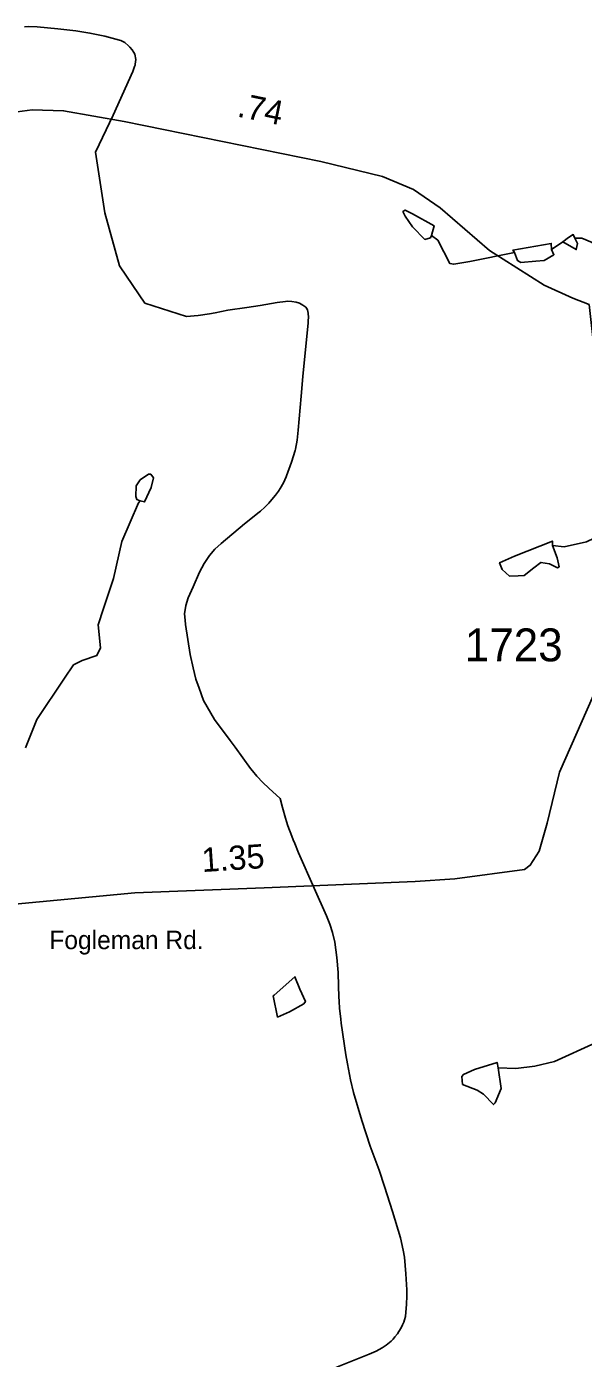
# Model space of a CAD drawing. Extents: x 1950930 to 2061844, y 904556 to 1017002.
# Drawn here: x 2045736 to 2048614, y 936580 to 943463 of the extents above; entities that cross this region are included whole.
import ezdxf

# ---------------------------------------------------------------- set-up
doc = ezdxf.new("R2010")
doc.units = 0
for name, color, linetype in [('Exist Hydrographic Creek Single Shore', 7, 'Continuous'), ('Exist Hydrographic Misc Water Feature', 7, 'Continuous'), ('Exist Road Primary US Attributed', 7, 'Continuous'), ('Exist Road Primary US Mileage Hundredths English Label', 7, 'Continuous'), ('Exist Road Primary US Structure Standard Bridge CELL', 7, 'Continuous'), ('Exist Road Secondary Type 51 Attributed', 7, 'Continuous'), ('Exist Road Secondary Type 51 Label', 7, 'Continuous'), ('Exist Road Secondary Type 51 Number Label', 7, 'Continuous')]:
    doc.layers.add(name, color=color, linetype=linetype)

msp = doc.modelspace()

# ---------------------------------------------------------------- linework, layer by layer
at = {"layer": 'Exist Hydrographic Creek Single Shore'}
for points in [[(2048257.6, 942296), (2048027.6, 942249.5), (2047943.6, 942235.2), (2047923.7, 942239.2), (2047861.5, 942359.3), (2047829.5, 942383.3)], [(2049806.2, 941948.8), (2049694.3, 941932.5), (2049654.1, 941944.4), (2049628.1, 941984.4), (2049610, 942030.3), (2049579.9, 942148.4), (2049525.8, 942214.2), (2049485.6, 942236.1), (2049441.5, 942294.1), (2049401.5, 942355.9), (2049329.4, 942391.9), (2049277.6, 942395.9), (2049123.3, 942425.7), (2049035.3, 942421.3), (2048957.4, 942401.2), (2048765.6, 942330.7), (2048669.5, 942330.7), (2048659.7, 942346.7), (2048605.7, 942370.5), (2048569.6, 942370.5)], [(2045730.6, 939735.2), (2045788.1, 939881.4), (2045931.7, 940095.6), (2045977.7, 940163.6), (2046023.5, 940187.6), (2046099.5, 940211.9), (2046117.4, 940251.9), (2046105.1, 940372), (2046133.1, 940456), (2046184.9, 940610.2), (2046228.5, 940802.2), (2046314.1, 941002.3), (2046322.2, 941012.3)], [(2049062.1, 941007.4), (2049020.1, 940975.4), (2048860.3, 940911.1), (2048630.6, 940800.7), (2048514.5, 940774.2), (2048454.6, 940780.4)]]:
    msp.add_lwpolyline(points, dxfattribs=at)
at = {"layer": 'Exist Hydrographic Misc Water Feature'}
for p, q in [((2045725.3, 943462.6), (2045746.8, 943463)), ((2046296.6, 943263.6), (2046294.5, 943257.8)), ((2046296.6, 943263.6), (2046294.5, 943257.8)), ((2046297.4, 943269.3), (2046296.6, 943263.6)), ((2046215.6, 942226.3), (2046251.9, 942173)), ((2046215.6, 942226.3), (2046251.9, 942173)), ((2046251.9, 942173), (2046346.8, 942034.1)), ((2046251.9, 942173), (2046346.8, 942034.1)), ((2047106.7, 942043), (2047129.7, 942038.5)), ((2047106.7, 942043), (2047129.7, 942038.5)), ((2047125.2, 941279.4), (2047123.7, 941272.5)), ((2046627.1, 940043.6), (2046649.9, 939980.8)), ((2046627.1, 940043.6), (2046649.9, 939980.8)), ((2046788.7, 939773.3), (2046814.7, 939739)), ((2047046.6, 939473.3), (2047059.1, 939426.2)), ((2047046.6, 939473.3), (2047059.1, 939426.2))]:
    msp.add_line(p, q, dxfattribs=at)
for points in [[(2045746.8, 943463), (2045789.7, 943461.1), (2045897.3, 943451)], [(2045746.8, 943463), (2045789.7, 943461.1), (2045897.3, 943451)], [(2045897.3, 943451), (2045989.6, 943440.7), (2046063.6, 943429.6), (2046139.7, 943413.6), (2046196.7, 943398.9), (2046215.6, 943393.2)], [(2045897.3, 943451), (2045989.6, 943440.7), (2046063.6, 943429.6), (2046139.7, 943413.6), (2046196.7, 943398.9), (2046215.6, 943393.2)], [(2046215.6, 943393.2), (2046222.7, 943391.1), (2046243.7, 943380.2)], [(2046215.6, 943393.2), (2046222.7, 943391.1), (2046243.7, 943380.2)], [(2046243.7, 943380.2), (2046263.5, 943363.4), (2046269.7, 943356.6)], [(2046243.7, 943380.2), (2046263.5, 943363.4), (2046269.7, 943356.6)], [(2046269.7, 943356.6), (2046281.6, 943343), (2046290.2, 943328.6)], [(2046269.7, 943356.6), (2046281.6, 943343), (2046290.2, 943328.6)], [(2046290.2, 943328.6), (2046294.7, 943321.1), (2046300.7, 943292.8), (2046297.4, 943269.3)], [(2046290.2, 943328.6), (2046294.7, 943321.1), (2046300.7, 943292.8), (2046297.4, 943269.3)], [(2046294.5, 943257.8), (2046284.7, 943231.7), (2046183.6, 943005.1), (2046092.7, 942815), (2046119.6, 942634.3)], [(2046294.5, 943257.8), (2046284.7, 943231.7), (2046183.6, 943005.1), (2046092.7, 942815), (2046119.6, 942634.3)], [(2046119.6, 942634.3), (2046139.7, 942500.3), (2046215.6, 942226.3)], [(2047731.4, 942494.9), (2047693.1, 942514.7), (2047681.2, 942506.8), (2047693.5, 942482.9), (2047731.4, 942428.9)], [(2047829.5, 942383.3), (2047843.4, 942433.2), (2047731.4, 942494.9)], [(2047731.4, 942428.9), (2047793.7, 942363), (2047823.4, 942371.2), (2047829.5, 942383.3)], [(2048569.6, 942370.5), (2048561.4, 942388.4), (2048537.5, 942372.5)], [(2048449.5, 942310.4), (2048447.6, 942342.2), (2048249.7, 942307.9), (2048257.6, 942296)], [(2048449.5, 942310.4), (2048461.8, 942284.2), (2048411.6, 942254), (2048367.9, 942250)], [(2048507.5, 942350.5), (2048449.5, 942310.4)], [(2048537.5, 942372.5), (2048507.5, 942350.5)], [(2048507.5, 942350.5), (2048577.5, 942310.7), (2048583.4, 942342.4), (2048569.6, 942370.5)], [(2048367.9, 942250), (2048291.6, 942244.1), (2048273.8, 942253.9), (2048257.6, 942296)], [(2046346.8, 942034.1), (2046562.7, 941965), (2046622.6, 941969.6)], [(2046346.8, 942034.1), (2046562.7, 941965), (2046622.6, 941969.6)], [(2046874.4, 942011.2), (2046942.9, 942021.2), (2047030.6, 942037.1), (2047074.3, 942041.9)], [(2046874.4, 942011.2), (2046942.9, 942021.2), (2047030.6, 942037.1), (2047074.3, 942041.9)], [(2047074.3, 942041.9), (2047086.6, 942043.2), (2047106.7, 942043)], [(2047129.7, 942038.5), (2047146.7, 942033.1), (2047164.7, 942024)], [(2047129.7, 942038.5), (2047146.7, 942033.1), (2047164.7, 942024)], [(2046622.6, 941969.6), (2046680.6, 941978.6), (2046711, 941984.5)], [(2046622.6, 941969.6), (2046680.6, 941978.6), (2046711, 941984.5)], [(2046711, 941984.5), (2046776.6, 941997.1), (2046874.4, 942011.2)], [(2046711, 941984.5), (2046776.6, 941997.1), (2046874.4, 942011.2)], [(2047164.7, 942024), (2047178.7, 942013.1), (2047182, 942008.1)], [(2047164.7, 942024), (2047178.7, 942013.1), (2047182, 942008.1)], [(2047182, 942008.1), (2047187.7, 941999.3), (2047191.8, 941982.2), (2047192.6, 941960.1), (2047191.4, 941943.3)], [(2047182, 942008.1), (2047187.7, 941999.3), (2047191.8, 941982.2), (2047192.6, 941960.1), (2047191.4, 941943.3)], [(2047191.4, 941943.3), (2047190.6, 941931.2), (2047164.3, 941654.8)], [(2047191.4, 941943.3), (2047190.6, 941931.2), (2047164.3, 941654.8)], [(2047164.3, 941654.8), (2047154.7, 941553.2), (2047140.5, 941376.5), (2047134.6, 941326.2), (2047125.2, 941279.4)], [(2047164.3, 941654.8), (2047154.7, 941553.2), (2047140.5, 941376.5), (2047134.6, 941326.2), (2047125.2, 941279.4)], [(2047123.7, 941272.5), (2047104.7, 941211.1), (2047079.2, 941140.9)], [(2047123.7, 941272.5), (2047104.7, 941211.1), (2047079.2, 941140.9)], [(2046323.7, 941120.2), (2046365.7, 941150.5), (2046377.8, 941150.3), (2046391.9, 941130.3), (2046380, 941080.3)], [(2047079.2, 941140.9), (2047077.6, 941136.3), (2047063.5, 941105.1)], [(2046322.2, 941012.3), (2046306.2, 941018.2), (2046300, 941034.4), (2046301.8, 941090.2), (2046323.7, 941120.2)], [(2046380, 941080.3), (2046346, 941006.2), (2046322.2, 941012.3)], [(2047063.5, 941105.1), (2047046.6, 941075.3), (2047037.2, 941061.7)], [(2047063.5, 941105.1), (2047046.6, 941075.3), (2047037.2, 941061.7)], [(2046987.4, 941000.4), (2046966.7, 940979), (2046945.5, 940959.5)], [(2046987.4, 941000.4), (2046966.7, 940979), (2046945.5, 940959.5)], [(2047037.2, 941061.7), (2047022.6, 941041.1), (2046995.6, 941008.7), (2046987.4, 941000.4)], [(2047037.2, 941061.7), (2047022.6, 941041.1), (2046995.6, 941008.7), (2046987.4, 941000.4)], [(2046945.5, 940959.5), (2046938.8, 940953.3), (2046861.7, 940893.8)], [(2046861.7, 940893.8), (2046741.7, 940791.9), (2046709.5, 940763)], [(2046861.7, 940893.8), (2046741.7, 940791.9), (2046709.5, 940763)], [(2048454.6, 940780.4), (2048454.4, 940804.4), (2048258.5, 940726)], [(2046709.5, 940763), (2046680.6, 940729.4), (2046654.6, 940688.3)], [(2046709.5, 940763), (2046680.6, 940729.4), (2046654.6, 940688.3)], [(2048258.5, 940726), (2048180.7, 940691.9), (2048194.8, 940657.8), (2048232.8, 940621.9), (2048276.8, 940623.9), (2048308.6, 940625.9), (2048358.7, 940666.2)], [(2048358.7, 940666.2), (2048394.7, 940694), (2048438.5, 940686.2), (2048480.8, 940666.3), (2048488.7, 940670.4), (2048478.6, 940718.2), (2048454.6, 940780.4)], [(2046654.6, 940688.3), (2046630.4, 940642.8), (2046597, 940567.3)], [(2046654.6, 940688.3), (2046630.4, 940642.8), (2046597, 940567.3)], [(2046597, 940567.3), (2046571.7, 940510.8), (2046558.6, 940471.7)], [(2046597, 940567.3), (2046571.7, 940510.8), (2046558.6, 940471.7)], [(2046558.6, 940471.7), (2046552.5, 940427.4), (2046554.9, 940394.8)], [(2046558.6, 940471.7), (2046552.5, 940427.4), (2046554.9, 940394.8)], [(2046554.9, 940394.8), (2046556.6, 940373.2), (2046581.6, 940217.2), (2046597.2, 940148.5)], [(2046554.9, 940394.8), (2046556.6, 940373.2), (2046581.6, 940217.2), (2046597.2, 940148.5)], [(2046597.2, 940148.5), (2046610.5, 940089.9), (2046627.1, 940043.6)], [(2046597.2, 940148.5), (2046610.5, 940089.9), (2046627.1, 940043.6)], [(2046649.9, 939980.8), (2046706.7, 939881.2), (2046788.7, 939773.3)], [(2046649.9, 939980.8), (2046706.7, 939881.2), (2046788.7, 939773.3)], [(2046814.7, 939739), (2046893.7, 939628), (2046903.7, 939616.1)], [(2046814.7, 939739), (2046893.7, 939628), (2046903.7, 939616.1)], [(2046903.7, 939616.1), (2046926.7, 939589.1), (2046957.6, 939556.2), (2046987.6, 939526.5), (2047046.6, 939473.3)], [(2046903.7, 939616.1), (2046926.7, 939589.1), (2046957.6, 939556.2), (2046987.6, 939526.5), (2047046.6, 939473.3)], [(2047059.1, 939426.2), (2047073.7, 939371.7), (2047079.2, 939354.9)], [(2047059.1, 939426.2), (2047073.7, 939371.7), (2047079.2, 939354.9)], [(2047079.2, 939354.9), (2047086.6, 939333.1), (2047106.5, 939279.6)], [(2047079.2, 939354.9), (2047086.6, 939333.1), (2047106.5, 939279.6)], [(2047106.5, 939279.6), (2047113.7, 939260.1), (2047121.9, 939240.2)], [(2047106.5, 939279.6), (2047113.7, 939260.1), (2047121.9, 939240.2)], [(2047121.9, 939240.2), (2047141.6, 939192), (2047221.8, 939010.9)], [(2047121.9, 939240.2), (2047141.6, 939192), (2047221.8, 939010.9)], [(2047221.8, 939010.9), (2047285.7, 938866.7), (2047302.7, 938824), (2047316.7, 938780.2), (2047328.6, 938731.2), (2047339.5, 938652.1), (2047346.6, 938574.2), (2047348.9, 938503.6)], [(2047221.8, 939010.9), (2047285.7, 938866.7), (2047302.7, 938824), (2047316.7, 938780.2), (2047328.6, 938731.2), (2047339.5, 938652.1), (2047346.6, 938574.2), (2047348.9, 938503.6)], [(2047148.6, 938487.7), (2047122.7, 938551.9), (2047014.8, 938457.7)], [(2047014.8, 938457.7), (2047010.7, 938453.5), (2047033.1, 938343.8), (2047095, 938371.7)], [(2047095, 938371.7), (2047169, 938411.8), (2047176.8, 938423.8), (2047148.6, 938487.7)], [(2047348.9, 938503.6), (2047350.7, 938449.3), (2047352, 938424.6)], [(2047348.9, 938503.6), (2047350.7, 938449.3), (2047352, 938424.6)], [(2047352, 938424.6), (2047353.4, 938389), (2047359.5, 938332.9)], [(2047352, 938424.6), (2047353.4, 938389), (2047359.5, 938332.9)], [(2047359.5, 938332.9), (2047361.6, 938313), (2047386.6, 938149.3), (2047395.2, 938102.3)], [(2047359.5, 938332.9), (2047361.6, 938313), (2047386.6, 938149.3), (2047395.2, 938102.3)], [(2049175.4, 938193.7), (2049127.2, 938177.6), (2049051.4, 938179.2), (2048941.1, 938209.1), (2048901.1, 938225), (2048797.3, 938239), (2048677.3, 938210.6), (2048465.3, 938114.2), (2048363.4, 938090.1), (2048265.3, 938078), (2048173.5, 938081.9)], [(2048173.5, 938081.9), (2048167.6, 938109.6), (2048051.6, 938073.6)], [(2047395.2, 938102.3), (2047410.4, 938019.5), (2047426.4, 937954.6), (2047468.6, 937808.7), (2047512.7, 937676.2), (2047557.6, 937552.7), (2047585.3, 937468.5)], [(2047395.2, 938102.3), (2047410.4, 938019.5), (2047426.4, 937954.6), (2047468.6, 937808.7), (2047512.7, 937676.2), (2047557.6, 937552.7), (2047585.3, 937468.5)], [(2048051.6, 938073.6), (2047993.7, 938047.6), (2047985.6, 938037.2), (2047989.6, 937995.5), (2048065.8, 937965.7), (2048097.9, 937945.6)], [(2048097.9, 937945.6), (2048149.9, 937891.7), (2048158, 937899.8), (2048189.7, 937973.9), (2048173.5, 938081.9)], [(2047585.3, 937468.5), (2047627.8, 937339.6), (2047668.8, 937202.6), (2047682.9, 937139.7), (2047688.9, 937103.5), (2047696.9, 937016.3), (2047702, 936934.6), (2047701.4, 936901.3)], [(2047585.3, 937468.5), (2047627.8, 937339.6), (2047668.8, 937202.6), (2047682.9, 937139.7), (2047688.9, 937103.5), (2047696.9, 937016.3), (2047702, 936934.6), (2047701.4, 936901.3)], [(2047701.4, 936901.3), (2047700.5, 936860.6), (2047694.4, 936795.4), (2047689.7, 936779.5)], [(2047701.4, 936901.3), (2047700.5, 936860.6), (2047694.4, 936795.4), (2047689.7, 936779.5)], [(2047679.2, 936753.2), (2047671.6, 936737.2), (2047659.9, 936718.3)], [(2047679.2, 936753.2), (2047671.6, 936737.2), (2047659.9, 936718.3)], [(2047689.7, 936779.5), (2047685.8, 936767.4), (2047679.2, 936753.2)], [(2047689.7, 936779.5), (2047685.8, 936767.4), (2047679.2, 936753.2)], [(2047619.8, 936669.4), (2047603.8, 936654.5), (2047594.7, 936648.4)], [(2047619.8, 936669.4), (2047603.8, 936654.5), (2047594.7, 936648.4)], [(2047639.9, 936690.8), (2047630.6, 936679.4), (2047619.8, 936669.4)], [(2047639.9, 936690.8), (2047630.6, 936679.4), (2047619.8, 936669.4)], [(2047659.9, 936718.3), (2047653, 936706.7), (2047639.9, 936690.8)], [(2047659.9, 936718.3), (2047653, 936706.7), (2047639.9, 936690.8)], [(2047594.7, 936648.4), (2047574.6, 936634.5), (2047542.9, 936617.5), (2047506.6, 936601.4), (2047342.7, 936535.5), (2047253.5, 936493.4), (2047196.7, 936468.4), (2047138.5, 936445.5), (2047086.2, 936428.5)], [(2047594.7, 936648.4), (2047574.6, 936634.5), (2047542.9, 936617.5), (2047506.6, 936601.4), (2047342.7, 936535.5), (2047253.5, 936493.4), (2047196.7, 936468.4), (2047138.5, 936445.5), (2047086.2, 936428.5)]]:
    msp.add_lwpolyline(points, dxfattribs=at)
at = {"layer": 'Exist Road Primary US Attributed'}
msp.add_lwpolyline([(2045004.9, 942757.4), (2045226.1, 942868.8), (2045466, 942973.5), (2045556.3, 943005.1), (2045763.9, 943032.2), (2045927.1, 943028.4), (2046240, 942972.7), (2047256.2, 942765.7), (2047575.1, 942688.9), (2047735.3, 942621.9), (2047873.7, 942527.1), (2048129.4, 942305.7), (2048410.6, 942126.9), (2048558.9, 942059.6), (2048644.7, 942026.4)], dxfattribs=at)
at = {"layer": 'Exist Road Secondary Type 51 Attributed'}
msp.add_lwpolyline([(2048644.7, 942026.4), (2048689.4, 941625.3), (2048722.1, 941538.3), (2048758.8, 941466.5), (2048854.1, 941258.7), (2048905.2, 941158.5), (2048960.5, 940991), (2048976.7, 940778.4), (2048952.6, 940655.7), (2048490, 939609.2), (2048426.9, 939345.8), (2048384.7, 939201.2), (2048339.6, 939128.9), (2048309.1, 939106.7), (2047950.4, 939057.8), (2047744.3, 939044.3), (2046964.3, 939011.9), (2046296, 938986.5), (2045180.2, 938880.4), (2044571.6, 938812.4), (2044424.2, 938798.8), (2044285.8, 938738.6)], dxfattribs=at)

# ---------------------------------------------------------------- texts
at = {"layer": 'Exist Road Primary US Mileage Hundredths English Label'}
msp.add_text('.74', height=125, rotation=348.48486, dxfattribs=at).set_placement((2046820.1, 942999))
at = {"layer": 'Exist Road Primary US Structure Standard Bridge CELL'}
msp.add_text('1.35', height=125, rotation=3.76177, dxfattribs=at).set_placement((2046644.5, 939093.1))
at = {"layer": 'Exist Road Secondary Type 51 Label'}
msp.add_text('Fogleman Rd.', height=95, dxfattribs=at).set_placement((2045853.2, 938695))
at = {"layer": 'Exist Road Secondary Type 51 Number Label'}
msp.add_text('1723', height=170, dxfattribs=at).set_placement((2048001.2, 940182.5))

doc.saveas('drawing.dxf')
